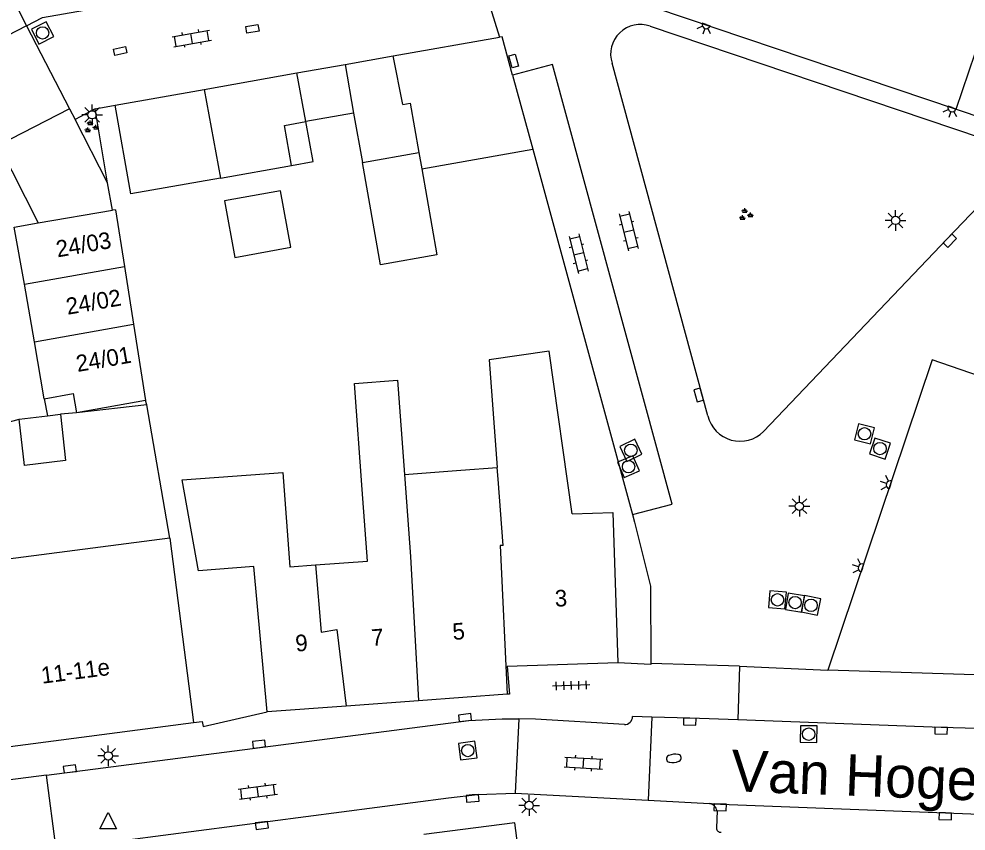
# Model space of a CAD drawing. Extents: x 132998 to 136004, y 396998 to 398512.
# Drawn here: x 133680 to 133737.1, y 398367.6 to 398416.6 of the extents above; entities that cross this region are included whole.
import ezdxf

# ---------------------------------------------------------------- set-up
doc = ezdxf.new("R2010")
doc.units = 0
for name, color, linetype in [('gg-afsc-erfafscheiding', 7, 'Continuous'), ('gg-afsc-muur', 7, 'Continuous'), ('gg-anno-huisnummerreeks BGT', 7, 'Continuous'), ('gg-anno-openbare ruimte label', 7, 'Continuous'), ('gg-bbg-bijgebouw', 7, 'Continuous'), ('gg-bbg-gedigitaliseerde bebouwing', 7, 'Continuous'), ('gg-bbg-gedigitaliseerde bijgebouw', 7, 'Continuous'), ('gg-bbg-hoofdgebouw', 7, 'Continuous'), ('gg-bbg-luifel en loopbrug', 7, 'Continuous'), ('gg-bbg-tussenscheiding', 7, 'Continuous'), ('gg-knt-verharding', 7, 'Continuous'), ('gg-knt-verharding nz', 7, 'Continuous'), ('gt-grn-weggrens', 7, 'Continuous'), ('gt-symb-brandkraan', 7, 'Continuous'), ('gt-symb-groenvak', 7, 'Continuous'), ('gt-symb-klinker verharding', 7, 'Continuous'), ('gt-symb-kolk', 7, 'Continuous'), ('gt-symb-kolk center center', 7, 'Continuous'), ('gt-symb-lichtmast', 7, 'Continuous'), ('gt-symb-lichtpunt', 7, 'Continuous'), ('gt-symb-rioolschacht', 7, 'Continuous'), ('gt-symb-tegel verharding', 7, 'Continuous'), ('gt-symb-waterafsluiter', 7, 'Continuous')]:
    doc.layers.add(name, color=color, linetype=linetype)

# ---------------------------------------------------------------- blocks, each defined once
blk = doc.blocks.new('gt0-RS')
at = {"layer": 'gt-symb-rioolschacht'}
blk.add_lwpolyline([(-0.5, -0.5), (0.5, -0.5), (0.5, 0.5), (-0.5, 0.5)], close=True, dxfattribs=at)
blk.add_circle((0, 0), 0.375, dxfattribs=at)
blk = doc.blocks.new('gt0-LMAST')
at = {"layer": 'gt-symb-lichtmast'}
for p, q in [((-0.005, 0.246), (-0.005, 0.621)), ((-0.182, 0.173), (-0.447, 0.438)), ((0.172, 0.173), (0.437, 0.438)), ((-0.255, -0.004), (-0.63, -0.004)), ((-0.182, -0.181), (-0.447, -0.446)), ((-0.005, -0.254), (-0.005, -0.629)), ((0.437, -0.446), (0.172, -0.181)), ((0.245, -0.004), (0.62, -0.004))]:
    blk.add_line(p, q, dxfattribs=at)
blk.add_circle((-0.005, -0.004), 0.25, dxfattribs=at)
blk = doc.blocks.new('gt0-KOLK')
at = {"layer": 'gt-symb-kolk'}
blk.add_lwpolyline([(0, 0), (0.375, 0), (0.375, 0.4), (-0.375, 0.4), (-0.375, 0), (0, 0)], dxfattribs=at)
blk = doc.blocks.new('gt0-KL1')
at = {"layer": 'gt-symb-klinker verharding'}
for p, q in [((-1.15, 0.3), (1.15, 0.3)), ((-1, -0.3), (-1, 0.3)), ((-0.5, 0.3), (-0.5, 0.45)), ((0, -0.3), (0, 0.3)), ((0.5, 0.3), (0.5, 0.45)), ((1, -0.3), (1, 0.3)), ((-1.15, -0.3), (1.15, -0.3)), ((-0.5, -0.45), (-0.5, -0.3)), ((0.5, -0.45), (0.5, -0.3))]:
    blk.add_line(p, q, dxfattribs=at)
blk = doc.blocks.new('gt0-GRVAK')
at = {"layer": 'gt-symb-groenvak'}
for p, q in [((-0.11, 0.189), (-0.228, 0.24)), ((-0.182, 0.153), (0.088, 0.153)), ((-0.091, 0.211), (-0.156, 0.322)), ((-0.047, 0.214), (-0.047, 0.393)), ((-0.004, 0.211), (0.061, 0.322)), ((0.015, 0.189), (0.133, 0.24)), ((0.262, -0.052), (0.197, 0.059)), ((0.305, -0.049), (0.305, 0.13)), ((0.349, -0.052), (0.414, 0.059)), ((-0.245, -0.228), (-0.363, -0.177)), ((-0.318, -0.264), (-0.047, -0.264)), ((-0.226, -0.206), (-0.291, -0.095)), ((-0.183, -0.203), (-0.183, -0.024)), ((-0.139, -0.206), (-0.074, -0.095)), ((-0.12, -0.228), (-0.002, -0.177)), ((0.243, -0.074), (0.125, -0.023)), ((0.17, -0.11), (0.441, -0.11)), ((0.368, -0.074), (0.486, -0.023))]:
    blk.add_line(p, q, dxfattribs=at)
blk = doc.blocks.new('gt0-LPUNT')
at = {"layer": 'gt-symb-lichtpunt'}
for p, q in [((0, 0), (-0.25, 0)), ((0, 0), (0.25, 0)), ((-0.177, -0.177), (-0.442, -0.442)), ((0, -0.25), (0, -0.625)), ((0.442, -0.442), (0.177, -0.177))]:
    blk.add_line(p, q, dxfattribs=at)
blk.add_arc((0, 0), 0.25, 180, 0, dxfattribs=at)
blk = doc.blocks.new('gt0-BR')
at = {"layer": 'gt-symb-brandkraan'}
for centre, radius, start, end in [((-0.244, 0), 0.206, 107.5669, 252.4331), ((0.599, -2.664), 3, 106.892, 107.5669), ((0, -0.691), 0.938, 73.108, 106.892), ((-0.599, -2.664), 3, 72.4331, 73.108), ((0.244, 0), 0.206, 287.567, 72.4331), ((0.599, 2.664), 3, 252.4331, 253.108), ((0, 0.691), 0.938, 253.108, 286.8921), ((-0.599, 2.664), 3, 286.8921, 287.567)]:
    blk.add_arc(centre, radius, start, end, dxfattribs=at)
blk = doc.blocks.new('gt0-TEG1')
at = {"layer": 'gt-symb-tegel verharding'}
for p, q in [((-1.125, 0), (1.125, 0)), ((-0.9, -0.25), (-0.9, 0.25)), ((-0.45, -0.25), (-0.45, 0.25)), ((0, -0.25), (0, 0.25)), ((0.45, -0.25), (0.45, 0.25)), ((0.9, -0.25), (0.9, 0.25))]:
    blk.add_line(p, q, dxfattribs=at)
blk = doc.blocks.new('gt0-WAFSL')
at = {"layer": 'gt-symb-waterafsluiter'}
for p, q in [((-0.5, -0.333), (0, 0.667)), ((0, 0.667), (0.5, -0.333)), ((0.5, -0.333), (-0.5, -0.333))]:
    blk.add_line(p, q, dxfattribs=at)
blk = doc.blocks.new('gt0-KOLKCC')
at = {"layer": 'gt-symb-kolk center center'}
blk.add_lwpolyline([(-0.375, 0.2), (0.375, 0.2), (0.375, -0.2), (-0.375, -0.2)], close=True, dxfattribs=at)

msp = doc.modelspace()

# ---------------------------------------------------------------- linework, layer by layer
at = {"layer": 'gg-afsc-erfafscheiding'}
msp.add_line((133681.562, 398393.679), (133681.758, 398392.646), dxfattribs=at)
at = {"layer": 'gg-afsc-muur'}
for p, q in [((133684.62, 398411.15), (133685.827, 398411.364)), ((133685.378, 398406.675), (133684.62, 398411.15)), ((133711, 398408.71), (133717.013, 398386.71)), ((133685.669, 398405.034), (133685.378, 398406.675)), ((133687.745, 398393.301), (133687.659, 398393.568)), ((133689.12, 398385.27), (133687.745, 398393.301)), ((133717.013, 398386.71), (133717.129, 398386.247)), ((133717.129, 398386.247), (133718.1, 398382.38)), ((133718.1, 398382.38), (133718.121, 398377.714))]:
    msp.add_line(p, q, dxfattribs=at)
for points in [[(133718.121, 398377.714), (133718.121, 398377.663), (133716.12, 398377.77)], [(133690.56, 398374.16), (133691.08, 398374.22), (133691.13, 398373.92), (133695, 398374.8)]]:
    msp.add_lwpolyline(points, dxfattribs=at)
at = {"layer": 'gg-bbg-bijgebouw'}
for p, q in [((133702.584, 398414.328), (133708.99, 398415.462)), ((133699.683, 398413.815), (133702.584, 398414.328)), ((133691.197, 398412.314), (133696.784, 398413.302)), ((133709.784, 398413.168), (133711, 398408.71)), ((133685.827, 398411.364), (133691.197, 398412.314)), ((133685.845, 398405.064), (133685.669, 398405.034)), ((133681.201, 398404.266), (133685.669, 398405.034)), ((133680.964, 398397.103), (133680.358, 398400.57)), ((133681.562, 398393.679), (133680.964, 398397.103)), ((133680.04, 398392.44), (133681.758, 398392.646)), ((133681.758, 398392.646), (133682.54, 398392.74))]:
    msp.add_line(p, q, dxfattribs=at)
for points in [[(133709.784, 398413.168), (133709.15, 398415.49), (133708.99, 398415.462)], [(133680.358, 398400.57), (133679.755, 398404.018), (133681.201, 398404.266)], [(133681.562, 398393.679), (133683.294, 398393.981), (133683.495, 398392.829)], [(133682.54, 398392.74), (133682.84, 398389.96), (133680.37, 398389.66), (133680.04, 398392.44)]]:
    msp.add_lwpolyline(points, dxfattribs=at)
at = {"layer": 'gg-bbg-gedigitaliseerde bebouwing'}
for p, q in [((133708.378, 398396.029), (133708.859, 398389.531)), ((133689.879, 398388.782), (133695.933, 398389.231))]:
    msp.add_line(p, q, dxfattribs=at)
for points in [[(133713.363, 398386.732), (133711.983, 398396.536), (133708.378, 398396.029)], [(133700.722, 398388.208), (133700.25, 398394.593), (133702.85, 398394.786), (133703.269, 398389.118)], [(133695.933, 398389.231), (133696.354, 398383.548), (133697.904, 398383.663)], [(133703.269, 398389.118), (133706.659, 398389.369), (133706.66, 398389.369), (133708.859, 398389.531)], [(133697.904, 398383.663), (133701.041, 398383.895), (133700.722, 398388.208)], [(133713.363, 398386.732), (133715.826, 398386.812), (133716.12, 398377.77)]]:
    msp.add_lwpolyline(points, dxfattribs=at)
at = {"layer": 'gg-bbg-gedigitaliseerde bijgebouw'}
for p, q in [((133699.683, 398413.815), (133700.202, 398410.884)), ((133697.325, 398410.375), (133696.784, 398413.302)), ((133700.202, 398410.884), (133700.729, 398407.907)), ((133700.729, 398407.907), (133704.131, 398408.508)), ((133704.131, 398408.508), (133704.304, 398407.529)), ((133704.304, 398407.529), (133711, 398408.71)), ((133692.174, 398406.975), (133696.46, 398407.733)), ((133685.845, 398405.064), (133686.385, 398401.642)), ((133686.385, 398401.642), (133686.934, 398398.165)), ((133686.934, 398398.165), (133687.659, 398393.568)), ((133687.659, 398393.568), (133683.495, 398392.829))]:
    msp.add_line(p, q, dxfattribs=at)
for points in [[(133692.174, 398406.975), (133686.773, 398406.019), (133685.827, 398411.364)], [(133696.46, 398407.733), (133696.033, 398410.147), (133697.325, 398410.375)]]:
    msp.add_lwpolyline(points, dxfattribs=at)
at = {"layer": 'gg-bbg-hoofdgebouw'}
for p, q in [((133713.943, 398418.74), (133736.519, 398411.13)), ((133689.12, 398385.27), (133676.063, 398383.574)), ((133689.12, 398385.27), (133690.56, 398374.16)), ((133704.112, 398375.475), (133699.743, 398375.151)), ((133709.451, 398375.87), (133704.112, 398375.475)), ((133699.743, 398375.151), (133695, 398374.8)), ((133677.525, 398372.463), (133690.56, 398374.16))]:
    msp.add_line(p, q, dxfattribs=at)
for points in [[(133736.519, 398411.13), (133743.25, 398408.861), (133738.5, 398394.842), (133735.067, 398396.012), (133728.784, 398377.329)], [(133695, 398374.8), (133694.189, 398383.563), (133690.844, 398383.297), (133689.879, 398388.782)], [(133755.24, 398380.115), (133754.026, 398376.516), (133728.784, 398377.329)], [(133716.12, 398377.77), (133709.45, 398377.55), (133709.59, 398375.88), (133709.451, 398375.87)], [(133710.259, 398365.5), (133709.92, 398368.12), (133704.435, 398367.411)]]:
    msp.add_lwpolyline(points, dxfattribs=at)
at = {"layer": 'gg-bbg-luifel en loopbrug'}
for p, q in [((133696.784, 398413.302), (133699.683, 398413.815)), ((133700.202, 398410.884), (133697.325, 398410.375))]:
    msp.add_line(p, q, dxfattribs=at)
for points in [[(133696.46, 398407.733), (133697.77, 398407.965), (133697.325, 398410.375)], [(133704.304, 398407.529), (133705.223, 398402.338), (133701.821, 398401.736), (133700.729, 398407.907)], [(133696.42, 398402.805), (133695.799, 398406.194), (133692.426, 398405.597), (133693.05, 398402.188), (133696.42, 398402.805)]]:
    msp.add_lwpolyline(points, dxfattribs=at)
at = {"layer": 'gg-bbg-tussenscheiding'}
for p, q in [((133736.519, 398411.13), (133741.748, 398426.64)), ((133703.158, 398411.407), (133702.584, 398414.328)), ((133691.197, 398412.314), (133692.174, 398406.975)), ((133680.358, 398400.57), (133686.385, 398401.642)), ((133680.964, 398397.103), (133686.934, 398398.165))]:
    msp.add_line(p, q, dxfattribs=at)
for points in [[(133703.158, 398411.407), (133703.604, 398411.486), (133704.131, 398408.508)], [(133703.269, 398389.118), (133703.635, 398384.171), (133704.112, 398375.475)], [(133709.208, 398384.828), (133708.911, 398388.833), (133708.859, 398389.531)], [(133709.208, 398384.828), (133709.039, 398384.829), (133709.451, 398375.87)], [(133697.904, 398383.663), (133698.244, 398379.612), (133699.197, 398379.772), (133699.743, 398375.151)]]:
    msp.add_lwpolyline(points, dxfattribs=at)
at = {"layer": 'gg-knt-verharding'}
for p, q in [((133671.066, 398434.548), (133680.498, 398416.152)), ((133706.984, 398421.935), (133708.99, 398415.462)), ((133718.077, 398416.122), (133738.016, 398409.396)), ((133721.548, 398392.635), (133715.772, 398413.894)), ((133684.62, 398411.15), (133683.417, 398410.491)), ((133685.378, 398406.675), (133683.417, 398410.491)), ((133687.745, 398393.301), (133683.495, 398392.829)), ((133683.495, 398392.829), (133682.54, 398392.74)), ((133675.48, 398391.17), (133680.04, 398392.44)), ((133723.462, 398377.565), (133718.121, 398377.714)), ((133723.462, 398377.565), (133728.784, 398377.329)), ((133710.15, 398374.382), (133709.945, 398369.907)), ((133711.163, 398374.366), (133710.15, 398374.382)), ((133716.516, 398374.043), (133711.163, 398374.366)), ((133718.175, 398374.481), (133717.006, 398374.529)), ((133718.175, 398374.481), (133717.946, 398369.489)), ((133681.687, 398370.988), (133665.565, 398368.905)), ((133682.284, 398366.528), (133681.687, 398370.988)), ((133709.945, 398369.907), (133717.946, 398369.489)), ((133717.946, 398369.489), (133721.656, 398369.293)), ((133722.102, 398368.841), (133722.064, 398367.811))]:
    msp.add_line(p, q, dxfattribs=at)
for points in [[(133680.498, 398416.152), (133681.459, 398416.65), (133697.901, 398419.545), (133700.587, 398420.254)], [(133738.746, 398406.211), (133735.988, 398403.338), (133724.91, 398391.703)], [(133681.687, 398370.988), (133707.147, 398374.287), (133709.154, 398374.398), (133710.15, 398374.382)], [(133723.351, 398374.318), (133720.461, 398374.424), (133718.175, 398374.481)], [(133742.131, 398373.687), (133735.604, 398373.871), (133723.351, 398374.318)], [(133682.284, 398366.528), (133705.928, 398369.636), (133707.657, 398369.826), (133709.945, 398369.907)]]:
    msp.add_lwpolyline(points, dxfattribs=at)
for centre, radius, start, end in [((133717.479, 398414.434), 1.791, 70.493, 197.5606), ((133723.491, 398393.115), 2.001, 193.8636, 315.148), ((133716.531, 398374.518), 0.475, 268.19, 1.3404), ((133721.522, 398368.714), 0.594, 12.316, 76.9184), ((133722.329, 398367.817), 0.265, 181.3633, 272.7046)]:
    msp.add_arc(centre, radius, start, end, dxfattribs=at)
at = {"layer": 'gg-knt-verharding nz'}
for p, q in [((133680.498, 398416.152), (133676.228, 398413.962)), ((133680.498, 398416.152), (133683.076, 398411.152)), ((133683.076, 398411.152), (133678.795, 398408.956)), ((133683.076, 398411.152), (133683.417, 398410.491)), ((133678.795, 398408.956), (133681.201, 398404.266))]:
    msp.add_line(p, q, dxfattribs=at)
for points in [[(133717.013, 398386.71), (133719.399, 398387.329), (133712.18, 398413.822), (133709.784, 398413.168)], [(133721.656, 398369.293), (133722.301, 398369.256), (133735.861, 398368.717), (133740.961, 398368.523)]]:
    msp.add_lwpolyline(points, dxfattribs=at)
at = {"layer": 'gt-grn-weggrens'}
msp.add_line((133723.462, 398377.565), (133723.351, 398374.318), dxfattribs=at)

# ---------------------------------------------------------------- block references
at = {"layer": 'gt-symb-brandkraan', "rotation": 5.957898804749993}
msp.add_blockref('gt0-BR', (133719.497, 398372.007), dxfattribs=at)
at = {"layer": 'gt-symb-groenvak'}
for p in [(133684.368, 398410.045), (133723.814, 398404.758)]:
    msp.add_blockref('gt0-GRVAK', p, dxfattribs=at)
at = {"layer": 'gt-symb-klinker verharding'}
for p, rotation in [((133690.442, 398415.384), 10.074332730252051), ((133716.781, 398403.775), -75.93596328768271), ((133713.756, 398402.414), -75.93596328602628), ((133714.058, 398371.722), -3.211625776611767), ((133694.427, 398369.999), 7.465974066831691)]:
    msp.add_blockref('gt0-KL1', p, dxfattribs=dict(at, rotation=rotation))
at = {"layer": 'gt-symb-kolk'}
for p, rotation in [((133735.988, 398403.338), -133.8301621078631), ((133721.181, 398393.953), 105.5396628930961), ((133706.935, 398374.262), 6.719879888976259), ((133720.461, 398374.424), 178.57960111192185), ((133735.604, 398373.871), 178.3857793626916), ((133694.523, 398372.666), 7.295560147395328), ((133683.126, 398371.176), 7.352379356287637), ((133707.348, 398369.8), -174.83669318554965), ((133722.301, 398369.256), 177.7235823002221), ((133735.861, 398368.717), 177.8206625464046), ((133694.649, 398368.162), -172.46974665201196)]:
    msp.add_blockref('gt0-KOLK', p, dxfattribs=dict(at, rotation=rotation))
at = {"layer": 'gt-symb-kolk center center'}
for p, rotation in [((133694.1, 398415.962), 9.492834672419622), ((133686.136, 398414.625), 12.12180970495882), ((133709.844, 398414.025), -75.31394158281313)]:
    msp.add_blockref('gt0-KOLKCC', p, dxfattribs=dict(at, rotation=rotation))
at = {"layer": 'gt-symb-lichtmast'}
for p in [(133684.445, 398410.786), (133732.866, 398404.42), (133727.067, 398387.2), (133685.417, 398372.158), (133710.779, 398369.175)]:
    msp.add_blockref('gt0-LMAST', p, dxfattribs=at)
at = {"layer": 'gt-symb-lichtpunt'}
for p, rotation in [((133721.447, 398416.221), -19.68042402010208), ((133736.264, 398411.216), -18.628894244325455), ((133732.546, 398388.489), -108.6288942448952), ((133730.857, 398383.475), -108.62889424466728)]:
    msp.add_blockref('gt0-LPUNT', p, dxfattribs=dict(at, rotation=rotation))
at = {"layer": 'gt-symb-rioolschacht'}
for p, rotation in [((133681.458, 398415.717), 26.998144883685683), ((133730.988, 398391.564), -103.64723833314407), ((133716.907, 398390.569), 115.33527699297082), ((133731.921, 398390.671), 71.87318748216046), ((133716.769, 398389.584), 113.386642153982), ((133725.741, 398381.557), -5.049166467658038), ((133726.803, 398381.394), -9.0948049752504), ((133727.765, 398381.23), -11.714525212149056), ((133727.624, 398373.467), 179.36977184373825), ((133707.079, 398372.476), 97.4659740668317)]:
    msp.add_blockref('gt0-RS', p, dxfattribs=dict(at, rotation=rotation))
at = {"layer": 'gt-symb-tegel verharding', "rotation": -178.10803458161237}
msp.add_blockref('gt0-TEG1', (133713.302, 398376.4), dxfattribs=at)
at = {"layer": 'gt-symb-waterafsluiter'}
msp.add_blockref('gt0-WAFSL', (133685.411, 398368.086), dxfattribs=at)

# ---------------------------------------------------------------- texts
at = {"layer": 'gg-anno-huisnummerreeks BGT'}
for s, rotation, p in [('24/03', 9.9, (133682.361, 398402.189)), ('24/02', 9.9, (133682.965, 398398.731)), ('24/01', 9.9, (133683.567, 398395.285)), ('3', 1.9, (133712.342, 398381.147)), ('5', 4.2, (133706.195, 398379.139)), ('9', 4.2, (133696.726, 398378.438)), ('7', 4.2, (133701.3, 398378.776)), ('11-11e', 7.4, (133681.434, 398376.502))]:
    msp.add_text(s, height=1, rotation=rotation, dxfattribs=at).set_placement(p)
at = {"layer": 'gg-anno-openbare ruimte label'}
msp.add_text('Van Hogendorpstraat', height=2.5, rotation=357.8, dxfattribs=at).set_placement((133722.91, 398370.033))

doc.saveas('drawing.dxf')
